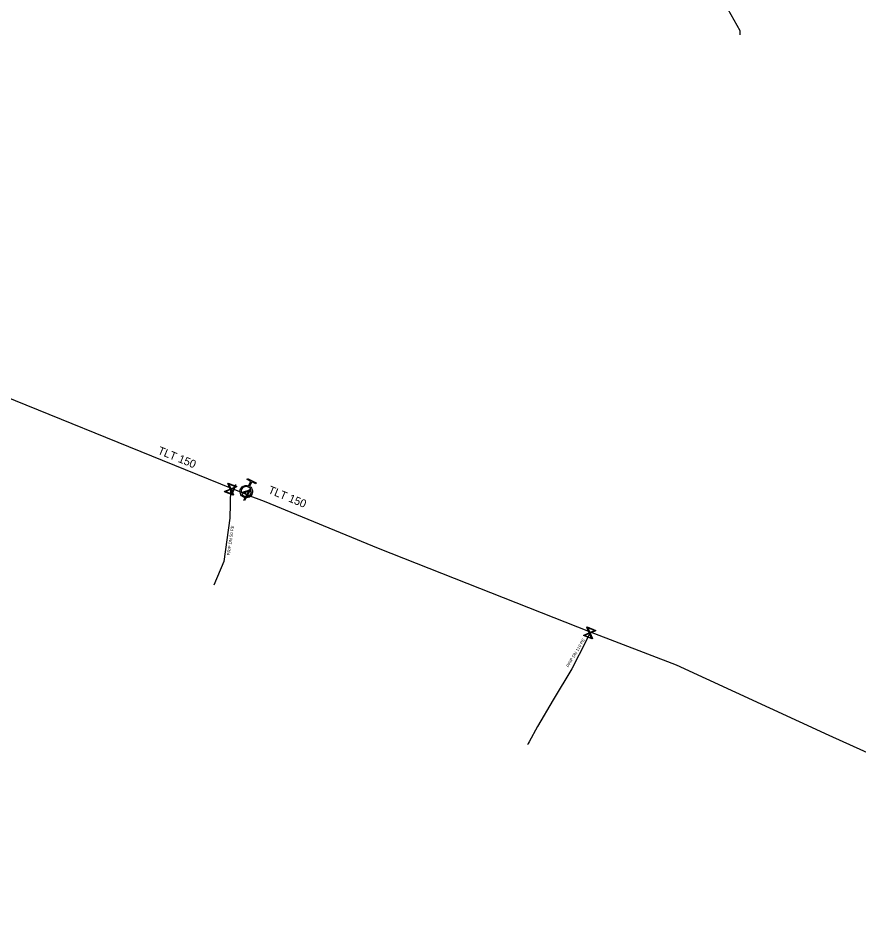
# Model space of a CAD drawing. Extents: x -643544 to -637295, y -1119190 to -1111715.
# Drawn here: x -642144.7 to -642008.2, y -1113802.1 to -1113655.3 of the extents above; entities that cross this region are included whole.
import ezdxf

# ---------------------------------------------------------------- set-up
doc = ezdxf.new("R2010")
doc.units = 0
for name, color, linetype in [('Default', 7, 'Continuous'), ('VP Hydrant', 7, 'Continuous'), ('VP Popis přípojky', 7, 'Continuous'), ('VP Přípojka', 7, 'Continuous'), ('VP Řad', 7, 'Continuous'), ('VP Řad - popis', 7, 'Continuous'), ('VP Šoupě', 7, 'Continuous')]:
    doc.layers.add(name, color=color, linetype=linetype)

msp = doc.modelspace()

# ---------------------------------------------------------------- linework, layer by layer
at = {"layer": 'Default'}
for points in [[(-642107.14, -1113731.39), (-642106.84, -1113731.58), (-642106.73, -1113731.93), (-642106.6, -1113732.32), (-642106.79, -1113732.69), (-642106.98, -1113733.06), (-642107.38, -1113733.18), (-642107.77, -1113733.31), (-642108.14, -1113733.12), (-642108.51, -1113732.93), (-642108.63, -1113732.54), (-642108.76, -1113732.14), (-642108.57, -1113731.77), (-642108.38, -1113731.4), (-642107.99, -1113731.28), (-642107.64, -1113731.16), (-642107.31, -1113731.3)], [(-642106.94, -1113731.9), (-642107.05, -1113731.64), (-642107.31, -1113731.5), (-642107.61, -1113731.35), (-642107.93, -1113731.45), (-642108.25, -1113731.56), (-642108.4, -1113731.86), (-642108.54, -1113732.12), (-642108.48, -1113732.39)], [(-642108.42, -1113732.56), (-642108.31, -1113732.82), (-642108.05, -1113732.95), (-642107.75, -1113733.1), (-642107.43, -1113733), (-642107.11, -1113732.9), (-642106.96, -1113732.6), (-642106.83, -1113732.34), (-642106.88, -1113732.07)]]:
    msp.add_open_spline(points, degree=3, dxfattribs=at)
at = {"layer": 'VP Hydrant'}
for points in [[(-642107.31, -1113731.3), (-642106.93, -1113730.57), (-642107.54, -1113730.26), (-642107.46, -1113730.09), (-642106.07, -1113730.81), (-642106.15, -1113730.97), (-642106.77, -1113730.66), (-642107.14, -1113731.39)], [(-642108.48, -1113732.39), (-642106.94, -1113731.9)], [(-642106.88, -1113732.07), (-642108.42, -1113732.56)]]:
    msp.add_lwpolyline(points, dxfattribs=at)
at = {"layer": 'VP Přípojka'}
for points in [[(-642027.46, -1113658.06), (-642027.45, -1113657.43), (-642030.37, -1113652.18), (-642033, -1113647.37), (-642033.71, -1113645.96), (-642034.61, -1113643.99), (-642035.37, -1113641.84), (-642034.53, -1113640.29), (-642031.18, -1113634.57), (-642031.11, -1113634.43)], [(-642110.15, -1113731.65), (-642110.22, -1113731.83), (-642110.35, -1113736.56), (-642111.32, -1113743.57), (-642112.96, -1113747.44)], [(-642051.85, -1113755), (-642051.91, -1113755.18), (-642051.96, -1113755.32), (-642052.47, -1113756.46), (-642054.79, -1113760.98), (-642057.82, -1113766.06), (-642060.4, -1113770.37), (-642061.75, -1113772.84), (-642061.9, -1113773.12), (-642062.02, -1113773.33)]]:
    msp.add_lwpolyline(points, dxfattribs=at)
at = {"layer": 'VP Řad'}
for points in [[(-642158.21, -1113712.21), (-642110.15, -1113731.65), (-642109.72, -1113731.83), (-642107.86, -1113732.58), (-642107.68, -1113732.23)], [(-642107.86, -1113732.58), (-642107.54, -1113732.76), (-642104.77, -1113733.8), (-642086.27, -1113741.42), (-642073.89, -1113746.3), (-642051.85, -1113755), (-642037.88, -1113760.34), (-642013.06, -1113771.8), (-641991.15, -1113781.68), (-641969.02, -1113791.28), (-641948.59, -1113801.81), (-641948.21, -1113801.98), (-641947.93, -1113802.1)]]:
    msp.add_lwpolyline(points, dxfattribs=at)
at = {"layer": 'VP Šoupě'}
for points in [[(-642110.63, -1113730.85), (-642109.24, -1113731.42), (-642109.27, -1113731.48), (-642109.39, -1113731.52), (-642110.16, -1113731.85), (-642109.78, -1113732.75), (-642109.81, -1113732.81), (-642111.2, -1113732.24), (-642111.17, -1113732.18), (-642110.28, -1113731.81), (-642110.61, -1113731.03), (-642110.66, -1113730.91), (-642110.63, -1113730.85)], [(-642109.91, -1113732.66), (-642110.24, -1113731.89), (-642111.02, -1113732.22), (-642109.91, -1113732.66)], [(-642110.52, -1113731), (-642110.2, -1113731.77), (-642109.43, -1113731.44), (-642110.52, -1113731)], [(-642109.39, -1113731.15), (-642109.95, -1113732.54), (-642110.04, -1113732.51), (-642109.48, -1113731.12), (-642109.39, -1113731.15)], [(-642107, -1113731.92), (-642107.98, -1113733.66), (-642108.08, -1113733.6), (-642107.1, -1113731.86), (-642107, -1113731.92)], [(-642052.32, -1113754.2), (-642050.93, -1113754.77), (-642050.96, -1113754.83), (-642051.08, -1113754.87), (-642051.85, -1113755.2), (-642051.47, -1113756.1), (-642051.5, -1113756.16), (-642052.89, -1113755.59), (-642052.86, -1113755.53), (-642051.97, -1113755.16), (-642052.3, -1113754.38), (-642052.35, -1113754.26), (-642052.32, -1113754.2)], [(-642051.6, -1113756.01), (-642051.93, -1113755.24), (-642052.71, -1113755.57), (-642051.6, -1113756.01)], [(-642052.21, -1113754.35), (-642051.89, -1113755.12), (-642051.12, -1113754.79), (-642052.21, -1113754.35)]]:
    msp.add_lwpolyline(points, dxfattribs=at)

# ---------------------------------------------------------------- texts
at = {"layer": 'VP Popis přípojky'}
for s, rotation, p in [('PRIP DN 50 PE', 82.1218, (-642110.32, -1113742.61)), ('PRIP DN 110 PE', 59.1857, (-642055.33, -1113760.8))]:
    msp.add_text(s, height=0.5, rotation=rotation, dxfattribs=at).set_placement(p)
at = {"layer": 'VP Řad - popis'}
for rotation, p in [(337.9724, (-642122.17, -1113726.05)), (337.6136, (-642104.24, -1113732.44))]:
    msp.add_text('TLT 150', height=1.3, rotation=rotation, dxfattribs=at).set_placement(p)

doc.saveas('drawing.dxf')
